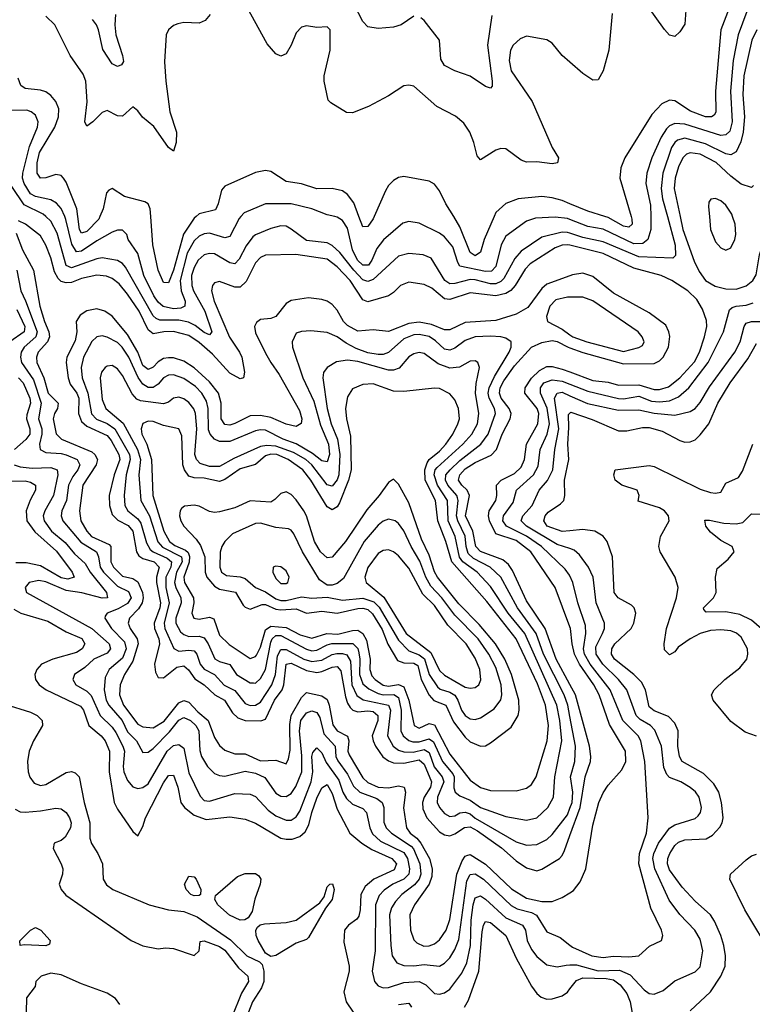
# Model space of a CAD drawing. Header units: inches. Extents: x 884549 to 1028252, y 526810 to 653624.
# Tile 545 of 656: x 957848 to 960713, y 616921 to 620770. Entities that reach past the tile are written whole.
import ezdxf

# ---------------------------------------------------------------- set-up
doc = ezdxf.new("R2010")
doc.units = ezdxf.units.IN
doc.header["$MEASUREMENT"] = 0
for name, color, linetype in [('A9651', 7, 'Continuous'), ('A9652', 7, 'Continuous'), ('A9661', 7, 'Continuous'), ('A9662', 7, 'Continuous')]:
    doc.layers.add(name, color=color, linetype=linetype)

msp = doc.modelspace()

# ---------------------------------------------------------------- linework, layer by layer
at = {"layer": 'A9651', "color": 5}
for points, elevation in [([(960000, 619887.8), (959990, 619890.2), (959970, 619888.8), (959942.2, 619877.8), (959844.9, 619815.1), (959825, 619795), (959785.9, 619730), (959769.3, 619710.7), (959750, 619698.7), (959710, 619690.4), (959610, 619702.4), (959530, 619676.5), (959510, 619677.9), (959459.7, 619719.7), (959430, 619734.7), (959370, 619744.2), (959337.2, 619730), (959310, 619702.8), (959290.2, 619690), (959210, 619667.1), (959190, 619674.3), (959140.6, 619750), (959090, 619803.3), (959050, 619833.5), (958928.7, 619851.3), (958810, 619849), (958790, 619840.6), (958770, 619819.5), (958733.7, 619746.3), (958710, 619724.3), (958690, 619723.8), (958630, 619746.6), (958610, 619741.2), (958601.6, 619730), (958598.6, 619710), (958609.1, 619670), (958668.7, 619528.7), (958708.2, 619470), (958716.5, 619450), (958727.7, 619392.3), (958723.1, 619370), (958710, 619365.7), (958670, 619388), (958602.1, 619462.1), (958550, 619508.2), (958510, 619535.2), (958450, 619551.1), (958412.4, 619550), (958370, 619542.1), (958350, 619557.7), (958314.9, 619630), (958270, 619696.3), (958236.5, 619736.5), (958210, 619758), (958187.6, 619767.6), (958150, 619771.2), (958090, 619757.8), (958050, 619742.7), (958030, 619740.8), (958010, 619746.6), (957998, 619758), (957984.1, 619784.1), (957970, 619838.7), (957950, 619888.8), (957930, 619924.8), (957870.8, 619970), (957843, 619983)], 2280), ([(960000, 619934.6), (959990, 619937.9), (959970, 619938.8), (959890, 619919.6), (959810, 619864.4), (959784.3, 619835.7), (959742.2, 619757.8), (959730, 619746.1), (959710, 619737.5), (959690, 619737.5), (959630, 619753.4), (959610, 619754.3), (959550, 619738.1), (959530, 619737.7), (959510.5, 619750.5), (959457.9, 619837.9), (959426.6, 619850), (959370, 619855.8), (959330, 619845.2), (959230, 619754.7), (959210, 619745.7), (959190, 619752.9), (959154.8, 619790), (959099.9, 619859.9), (959070, 619887.3), (959050, 619897), (958970, 619906), (958910, 619951.1), (958890, 619962), (958870, 619964.5), (958830, 619953.8), (958770.7, 619929.3), (958759.4, 619920.6), (958733.8, 619886.2), (958706.4, 619833.6), (958690, 619815.7), (958670, 619819.7), (958610, 619854.7), (958590, 619856.2), (958570, 619850.8), (958546, 619830), (958530, 619801.4), (958520.6, 619770), (958521.4, 619730), (958527.6, 619710), (958572.3, 619630), (958598.9, 619550), (958590, 619537.3), (958570, 619547), (958534.8, 619574.8), (958507.7, 619587.7), (958470, 619594.7), (958395.7, 619595.7), (958381.7, 619601.7), (958370, 619612.5), (958262.1, 619802.2), (958250, 619816.6), (958230, 619827.9), (958170, 619838.4), (958150, 619835.2), (958050, 619799.8), (958030, 619809), (957994.6, 619934.6), (957970, 619982.7), (957950.9, 620000)], 2260), ([(958713.2, 620000), (958707, 619993), (958670, 619922.4), (958650, 619917.3), (958590, 619934.9), (958570, 619932.7), (958550, 619922.9), (958530, 619905.7), (958503.1, 619856.9), (958475.9, 619750), (958479.1, 619710), (958495.3, 619670), (958494.3, 619650), (958477.9, 619642.1), (958450, 619639.8), (958408.8, 619648.8), (958390, 619665.7), (958373.2, 619690), (958334.2, 619770), (958310, 619856.2), (958272.8, 619910), (958266.5, 619930), (958250, 619946.5), (958230, 619947.4), (958210, 619939.3), (958150, 619905.7), (958090, 619864.8), (958070, 619862.4), (958051.7, 619891.7), (958028.9, 619988.9), (958024, 620000)], 2240), ([(958161.5, 620000), (958157.2, 619990), (958110, 619942.2), (958090, 619935.7), (958082.2, 619950), (958075.2, 620000)], 2220), ([(958537.6, 620000), (958530, 619993.2), (958488.2, 619931.8), (958450, 619790.5), (958430, 619741.2), (958410, 619742.6), (958389.9, 619790), (958369.3, 619890), (958360.6, 620000)], 2220), ([(960000, 619988.2), (959990, 619992.1), (959942.8, 619997.2), (959865.9, 619994.1), (959830, 619982.5), (959750, 619924.1), (959730.7, 619889.3), (959710, 619805.2), (959693.3, 619786.7), (959670, 619785), (959570, 619806.8), (959561.1, 619821.1), (959541.8, 619881.8), (959510, 619920.5), (959490, 619934.7), (959410, 619973.8), (959370, 619981), (959346.3, 619973.7), (959271, 619909), (959244.5, 619875.5), (959225.7, 619830), (959212.2, 619810), (959190.4, 619809.6), (959169.3, 619830), (959149.2, 619870), (959130, 619955), (959110, 619984.6), (959090, 619998), (959081.1, 620000)], 2240), ([(959234.1, 620000), (959230, 619990.6), (959210, 619960.7), (959190, 619960.4), (959175, 620000)], 2220), ([(959703.2, 620000), (959665.1, 619910), (959650, 619860.8), (959630, 619847.1), (959610, 619859.9), (959570, 619959.9), (959545.5, 620000)], 2220), ([(957834.8, 619934.8), (957859.4, 619870), (957902.3, 619790), (957926.7, 619650), (957944.6, 619590), (957962.2, 619550), (957964.6, 619530), (957956.5, 619510), (957919.9, 619470), (957913.8, 619450), (957915.1, 619430), (957942.1, 619370), (957958.9, 619310), (957998.1, 619270), (957996.1, 619250), (957983.7, 619230), (957979.2, 619210), (957991.1, 619151.1), (958011.3, 619130), (958130, 619079.8), (958141.9, 619070), (958151.8, 619050), (958147.6, 619030), (958095.3, 618950), (958081.3, 618850), (958087.2, 618810), (958110.1, 618770), (958129.1, 618750), (958198.6, 618718.6), (958204.5, 618710), (958205, 618650), (958214.9, 618630), (958250, 618594.8), (958290, 618584.9), (958310, 618572), (958327.8, 618530), (958331, 618510), (958326.6, 618490), (958313.1, 618466.9), (958277.6, 618430), (958272.6, 618410), (958280.2, 618390), (958307.3, 618350), (958311.5, 618330), (958290, 618262.7), (958258.1, 618210), (958241.6, 618170), (958238.1, 618130), (958254.1, 618090), (958310, 618015.7), (958330, 618005.1), (958370, 618000.9), (958412.7, 618027.3), (958470, 618098.8), (958490, 618108.5), (958510, 618101.7), (958544.6, 618064.6), (958585.8, 618030), (958610, 617963.6), (958630, 617933), (958650, 617914.1), (958690, 617900.2), (958730, 617900.4), (958790, 617872.6), (958850, 617874.6), (958890, 617860.2), (958899.3, 617880.7), (958906.2, 617913.8), (958905.1, 618014.9), (958909.7, 618050), (958950, 618120.3), (958970, 618139.6), (959030, 618126.4), (959050, 618112.8), (959058.6, 618090), (959073.1, 618013.1), (959089.4, 617989.4), (959129.5, 617969.5), (959135.8, 617950), (959131.9, 617910), (959136.1, 617896.1), (959190, 617805.4), (959210, 617787.9), (959250, 617769.8), (959290, 617766.8), (959330, 617774.8), (959352.4, 617770), (959356.7, 617750), (959348.9, 617688.9), (959361.5, 617610), (959375.5, 617590), (959400.8, 617570), (959417, 617550), (959450.5, 617490), (959461.8, 617450), (959460, 617420), (959449.5, 617390.5), (959392.7, 617310), (959374.1, 617270), (959375.9, 617210), (959390, 617172.6), (959401.1, 617161.1), (959428.5, 617148.5), (959450, 617148.8), (959470, 617156.4), (959490, 617173), (959515.7, 617210), (959530, 617251.6), (959557.3, 617430), (959578.8, 617481.2), (959590, 617499.5), (959597.5, 617502.5), (959610, 617506.8), (959670, 617468.3), (959771.6, 617371.6), (959830, 617336.1), (959890, 617322.8), (959930, 617322.5), (959970, 617337.7), (960000, 617356.8)], 2280), ([(957836.6, 619790), (957852.1, 619710), (957871.3, 619671.3), (957915.9, 619550), (957910.5, 619529.5), (957865, 619490), (957853.6, 619470), (957850.7, 619450), (957855.2, 619430), (957902, 619362), (957932.2, 619270), (957921.3, 619210), (957934, 619170), (957934.6, 619150), (957925.2, 619110), (957927.9, 619090), (957950, 619077.3), (958010, 619074.3), (958030, 619069.2), (958073, 619050), (958082.9, 619030), (958075.7, 619010), (958055.7, 618984.3), (958039.5, 618950), (958030.6, 618890), (958013.2, 618850), (958010.4, 618830), (958017.1, 618810), (958087.2, 618727.2), (958148, 618690), (958156.5, 618670), (958163.3, 618630), (958175.4, 618610), (958230, 618554.9), (958273.9, 618533.9), (958284.1, 618510), (958270, 618487.9), (958233.4, 618466.6), (958190.1, 618450), (958182.3, 618437.7), (958180.7, 618430), (958206.9, 618390), (958257.7, 618337.7), (958264, 618310), (958250, 618274.4), (958198, 618230), (958182.3, 618197.7), (958178.5, 618150), (958186.8, 618110), (958196.1, 618090), (958249.2, 618030), (958270, 617985.5), (958304.8, 617950), (958330, 617905.4), (958350, 617906.1), (958370, 617921), (958434.4, 617985.6), (958470, 618031.7), (958490, 618042), (958516.3, 618030), (958536.9, 618010), (958548.5, 617990), (958552.3, 617912.3), (958558.9, 617890), (958582.9, 617850), (958610, 617823.3), (958630, 617814.6), (958650, 617812.8), (958730, 617831.9), (958770, 617823.7), (958806.8, 617806.8), (958850, 617746.1), (958870, 617733.9), (958890, 617732.5), (958910, 617744.7), (958928.3, 617771.7), (958950.9, 617829.1), (958951.9, 617891.9), (958943, 617990), (958947.6, 618030), (958970, 618060.3), (958990, 618068), (959010, 618062), (959021.6, 618041.6), (959038, 617978), (959082.3, 617930), (959084.9, 617890), (959092.4, 617872.4), (959130, 617819.7), (959153.7, 617773.7), (959178.8, 617750), (959244.9, 617724.9), (959265.7, 617710), (959271.7, 617690), (959272.4, 617632.4), (959281.6, 617610), (959301.9, 617590), (959379.3, 617539.3), (959388.7, 617528.7), (959413.3, 617470), (959417.6, 617430), (959410.2, 617409.8), (959392.3, 617387.7), (959343, 617350), (959317.4, 617322.6), (959302, 617298), (959294.9, 617270), (959299, 617150), (959304.9, 617110), (959323.2, 617083.2), (959350, 617072.2), (959390, 617071.4), (959430, 617076.8), (959490, 617069.6), (959510, 617081.2), (959530, 617102.4), (959550, 617135.1), (959565.5, 617174.5), (959596.3, 617403.7), (959610, 617427.8), (959629.9, 617430.1), (959662.4, 617410), (959770, 617307.2), (959794, 617294), (959850, 617278.9), (959869.4, 617269.4), (959910, 617204), (959961.8, 617181.8), (960000, 617151.5)], 2260), ([(960000, 619768.8), (959910, 619735.6), (959890, 619719.1), (959835.4, 619644.6), (959790, 619619), (959710, 619593.7), (959590, 619585.6), (959530, 619557.6), (959510, 619557.9), (959458.5, 619578.5), (959410, 619586.7), (959370, 619581.5), (959290, 619551.1), (959230, 619557), (959170, 619552.1), (959130, 619574.1), (959114.8, 619590), (959090, 619634.7), (959070, 619656.2), (959050, 619669.3), (959030, 619676.1), (958977.9, 619682.1), (958910, 619672.2), (958890, 619660.3), (958850, 619609.8), (958830, 619601.6), (958790, 619597.9), (958773.6, 619586.4), (958766.4, 619570), (958770, 619546), (958810, 619466.3), (958829.7, 619430), (958863.3, 619383.3), (958942.4, 619242.4), (958951.3, 619210), (958948.6, 619191.4), (958930, 619179.6), (958890, 619188.7), (958830, 619215), (958790, 619222.7), (958750, 619220.8), (958690, 619190.7), (958670, 619185.2), (958650, 619187.8), (958636.6, 619210), (958636.4, 619270), (958625.5, 619310), (958590, 619354.1), (958530, 619408.9), (958490, 619434.6), (958450, 619447.2), (958430, 619448.4), (958410, 619444.7), (958390, 619432.7), (958370, 619411.4), (958350, 619402.7), (958330, 619417.3), (958309.5, 619470), (958270, 619538.8), (958210, 619610.3), (958181, 619630), (958150, 619639.5), (958110, 619632), (958084.8, 619615.2), (958069.1, 619590), (958071.5, 619550), (958065.2, 619514.8), (958032.4, 619450), (958029.2, 619430), (958038, 619370), (958045.4, 619345.4), (958071.1, 619310), (958078.7, 619290), (958078.5, 619230), (958090, 619198.5), (958110, 619180.2), (958190, 619143.9), (958205.2, 619125.2), (958235.6, 619070), (958239.6, 619050), (958218, 618990), (958197.4, 618910), (958198.9, 618870), (958210, 618835.1), (958232.5, 618812.6), (958272, 618792), (958290, 618770.1), (958305.1, 618690), (958314.3, 618674.3), (958330, 618663.8), (958374.3, 618650), (958393.6, 618630), (958383.4, 618590), (958383.5, 618570), (958398.2, 618490), (958395.8, 618470), (958374.5, 618410), (958374.8, 618390), (958392, 618350), (958395, 618330), (958374.7, 618250), (958379.5, 618219.5), (958390, 618197.7), (958410, 618197.5), (958462, 618238), (958490, 618244.2), (958508.7, 618228.7), (958533, 618193), (958570, 618169.1), (958610.8, 618130.8), (958649.4, 618109.4), (958680.7, 618060.7), (958700.9, 618040.9), (958730, 618030.4), (958791.6, 618028.4), (958810, 618034.7), (958844.2, 618110), (958874.2, 618150), (958881.1, 618170), (958890, 618250.1), (958910, 618254.4), (958970, 618225.7), (959010, 618217.8), (959030, 618221.2), (959070, 618239), (959090, 618241.2), (959103.8, 618223.8), (959122.4, 618122.4), (959130, 618097.9), (959140.9, 618080.9), (959150.9, 618070.9), (959170, 618064.6), (959210, 618068.2), (959230, 618065.5), (959249, 618050), (959248.3, 618030), (959226.7, 617970), (959230.1, 617950), (959239.9, 617930), (959268.4, 617888.4), (959290, 617871.8), (959310, 617864.9), (959350, 617863.4), (959410, 617875.8), (959430, 617859.5), (959458.8, 617790), (959454.8, 617770), (959429.4, 617730), (959424.1, 617710), (959424.4, 617684.4), (959440.1, 617650), (959490, 617594.9), (959510, 617582.5), (959530, 617579.4), (959550, 617587.2), (959587.6, 617612.4), (959610, 617614.1), (959638.7, 617598.7), (959732.5, 617532.5), (959790, 617481.3), (959830, 617453.5), (959870, 617442.6), (959890, 617449.2), (959958.9, 617490), (959970, 617501.9), (959978.5, 617521.5), (960000, 617580.2)], 2320), ([(960000, 619685), (959990, 619685), (959945.5, 619674.5), (959921.8, 619650), (959908.8, 619610), (959912.6, 619590), (959970, 619560.5), (960000, 619538.3)], 2340), ([(957837.2, 619637.2), (957867.9, 619570), (957865.6, 619550), (957809.7, 619510)], 2240), ([(960000, 618045.8), (959991.7, 618090), (959977.4, 618130), (959897, 618290), (959868.4, 618370), (959794.5, 618470), (959730.3, 618590), (959687.8, 618630), (959623, 618663), (959602.5, 618682.5), (959594.4, 618710), (959590.5, 618750.5), (959561.4, 618810), (959556.2, 618830), (959563.3, 618890), (959560.5, 618900.5), (959557.5, 618910), (959522, 618950), (959512.9, 618970), (959514.9, 618990), (959531.8, 619010), (959570, 619046.8), (959651.9, 619110), (959679.7, 619150), (959709.6, 619230), (959704.9, 619250), (959683.9, 619290), (959680.9, 619310), (959684.2, 619330), (959704.5, 619375.5), (959762.1, 619470), (959769.9, 619490), (959770.4, 619510.4), (959750, 619524.3), (959729.5, 619529.5), (959690, 619532.6), (959630, 619529.6), (959590, 619516.1), (959550, 619486), (959530, 619477.4), (959510, 619481.9), (959474.6, 619514.6), (959450, 619530.7), (959410, 619539.7), (959390, 619538), (959350, 619522.5), (959290, 619469.1), (959270, 619460.9), (959250, 619461), (959210, 619467.6), (959164, 619484), (959124.7, 619504.7), (959089.9, 619530), (959050, 619546.6), (958987.2, 619552.8), (958950, 619550.5), (958930, 619544.5), (958914, 619510), (958914.4, 619490), (958955.4, 619370), (958998.8, 619278.8), (959024.4, 619184.4), (959055.6, 619110), (959059.9, 619070), (959050, 619041.9), (959030, 619045.4), (958993.8, 619073.8), (958930, 619111.4), (958879.1, 619130), (958810, 619164.5), (958790, 619166.7), (958770, 619163), (958670, 619121.3), (958630, 619121.1), (958610, 619129.9), (958592.9, 619150), (958586.9, 619166.9), (958584.7, 619250), (958578.9, 619278.9), (958560.3, 619310), (958535.4, 619335.4), (958490, 619367.4), (958450, 619381.4), (958430, 619380.1), (958410.2, 619370), (958390, 619344.4), (958370, 619331.4), (958350, 619332.3), (958330, 619344.7), (958310.9, 619370.9), (958275.5, 619450), (958248.3, 619490), (958230, 619507.6), (958190, 619528.5), (958170, 619533.8), (958149.7, 619530.3), (958130, 619511.4), (958097.2, 619450), (958089.1, 619410), (958092.4, 619370), (958114.1, 619310), (958129.5, 619229.5), (958148.7, 619208.7), (958190.6, 619190.6), (958220.2, 619170), (958277.1, 619070), (958279.7, 619050), (958263.9, 618990), (958256.5, 618910), (958259.6, 618870), (958270.9, 618850), (958310, 618817.9), (958321.8, 618801.8), (958344.5, 618724.5), (958358.9, 618698.9), (958369.5, 618689.5), (958424.6, 618664.6), (958441.7, 618650), (958439.7, 618630), (958419.3, 618590), (958420, 618550), (958432.9, 618490), (958413, 618410), (958415.6, 618390), (958451, 618311), (958470, 618301.6), (958510, 618304.8), (958530, 618301.9), (958541.5, 618290), (958554.3, 618250), (958570, 618231.3), (958610, 618209.3), (958648.2, 618168.2), (958690, 618147.9), (958730, 618096.8), (958750, 618089.1), (958770, 618090.4), (958790, 618102), (958834, 618170), (958848.1, 618210), (958856.9, 618283.1), (958870, 618307.3), (958890, 618307.7), (958959.6, 618270), (958990, 618260.2), (959030, 618266.2), (959070, 618288.2), (959087.9, 618292.1), (959110, 618292.6), (959127.5, 618287.4), (959141.7, 618261.6), (959147.5, 618170), (959167.2, 618127.2), (959191.5, 618111.5), (959291, 618090), (959297.9, 618070), (959287, 617970), (959308.6, 617930), (959330, 617913.5), (959350, 617907.3), (959386.8, 617906.8), (959430, 617916.4), (959450, 617904.9), (959469.3, 617849.3), (959500.5, 617810), (959506.5, 617790), (959481.7, 617730), (959481.1, 617710), (959490.1, 617690), (959510, 617667.1), (959530, 617655.1), (959550, 617657.4), (959570, 617669.7), (959590, 617672.3), (959610, 617664.9), (959630, 617648.9), (959790, 617555.3), (959830, 617542.8), (959870, 617545.4), (959910, 617565.4), (959930, 617584.5), (959990, 617661.9), (960000, 617687)], 2340), ([(960000, 618171.1), (959946.5, 618270), (959903.1, 618390), (959830, 618498), (959776, 618616), (959759.5, 618639.5), (959737.9, 618657.9), (959650.3, 618690.3), (959632.7, 618710), (959620.8, 618770), (959591.5, 618830), (959607.8, 618910), (959598.2, 618930), (959577.2, 618950), (959564.4, 618970), (959569.1, 618990), (959590, 619014.2), (959630, 619039.1), (959692.2, 619067.8), (959712.9, 619090), (959734.9, 619150), (959766.8, 619210), (959770.8, 619230), (959762.9, 619250), (959731.1, 619290), (959724.6, 619310), (959727.2, 619330), (959741.7, 619358.3), (959782.9, 619417.1), (959850, 619489.5), (959890, 619507.3), (959930, 619515.7), (959950, 619512.3), (959992.7, 619490), (960000, 619487.2)], 2320), ([(960000, 618396.7), (959942.7, 618550), (959847.1, 618690), (959790, 618734.4), (959710, 618759.8), (959685.7, 618810), (959681, 618830), (959683.9, 618850), (959709.9, 618890), (959714.1, 618910), (959713, 618950), (959731, 618969), (959783.9, 618996.1), (959810, 619020.3), (959822.5, 619050), (959830.2, 619110), (959874.7, 619190), (959878.4, 619230), (959872.1, 619250), (959823.8, 619310), (959824.4, 619330), (959850, 619368.3), (959881.3, 619398.7), (959910, 619413.6), (959930, 619414.1), (959970, 619403.7), (960000, 619392.5)], 2280), ([(957843.6, 619370), (957861.3, 619350), (957887.3, 619290), (957890, 619270), (957875.4, 619224.6), (957875.2, 619210), (957887.4, 619170), (957887.5, 619150), (957871.8, 619128.2), (957827.5, 619090)], 2240), ([(960000, 618595.9), (959998.7, 618598.7), (959981.1, 618621.1), (959888.3, 618710), (959830.7, 618750.7), (959752, 618790), (959737.5, 618810), (959740.4, 618830), (959777.5, 618882.5), (959791.7, 618930), (959857.1, 618990), (959876.1, 619023.9), (959884, 619090), (959911.2, 619150), (959920.1, 619190), (959911.6, 619251.6), (959884.5, 619310), (959884.4, 619330), (959898, 619350), (959930, 619361.8), (959970, 619356.2), (960000, 619344.5)], 2260), ([(960000, 618702), (959950, 618718.6), (959829.9, 618790), (959809.9, 618810), (959815.6, 618830), (959851.8, 618870), (959879.7, 618930), (959912.3, 618967.7), (959932.9, 619010), (959941.1, 619090), (959956.4, 619170), (959940.4, 619290), (959949.9, 619310), (959970, 619313), (960000, 619299.6)], 2240), ([(960000, 618771.7), (959970, 618768.6), (959911, 618790), (959897.7, 618810), (959902.8, 618830), (959915.1, 618844.9), (959963.4, 618876.6), (959975.8, 618890), (959980.1, 618910), (959979.4, 618970), (959996.3, 619050), (959991.5, 619110), (959996.1, 619176.1), (959994.2, 619225.8), (960000, 619231.9)], 2220), ([(957826.1, 619030), (957850, 619021.2), (957896.8, 619016.8), (957970, 619019.5), (957994.9, 619010), (957997.2, 618990), (957980.1, 618910), (957945.8, 618850), (957940.1, 618830), (957943.7, 618810), (957972.2, 618770), (958025.3, 618725.3), (958061.8, 618681.8), (958103.5, 618643.5), (958123.7, 618610), (958186.9, 618530), (958191.4, 618510), (958170, 618507.9), (958090.6, 618529.3), (958030, 618538.6), (957950, 618571.8), (957922.7, 618577.3), (957884.6, 618570), (957869.6, 618550.4), (957874.2, 618530), (958130, 618389.8), (958197.5, 618330), (958203.8, 618310), (958190, 618293.8), (958138.1, 618270), (958103.2, 618236.8), (958062.8, 618210), (958056.3, 618190), (958067.3, 618170), (958110, 618144.5), (958127.9, 618127.9), (958162.8, 618050), (958210, 618004.3), (958223.7, 617983.7), (958251.9, 617930), (958257.4, 617910), (958252.3, 617850), (958255.9, 617830), (958270, 617795.4), (958290, 617770.8), (958310, 617764.4), (958330, 617767.8), (958350, 617782.7), (958424.7, 617910), (958450, 617932), (958470, 617936.7), (958490, 617921.4), (958510, 617825.4), (958554, 617734), (958570, 617717.3), (958590, 617714.4), (958690, 617744.6), (958750, 617742), (958770, 617733.3), (958820.1, 617680.1), (958850, 617657.2), (958890, 617640.3), (958910, 617640.4), (958930, 617653.2), (958943.7, 617676.3), (958988.5, 617790), (958994.1, 617830), (958990, 617890), (958994.5, 617905.5), (959010, 617923.7), (959030, 617904.1), (959046.5, 617866.5), (959096.4, 617796.4), (959111.9, 617750), (959125.7, 617725.7), (959150, 617702.9), (959190, 617685.9), (959204.4, 617670), (959217.3, 617610), (959227.4, 617587.4), (959258.8, 617558.8), (959350, 617514), (959365.4, 617490), (959372.6, 617450), (959369.8, 617430), (959349.9, 617410.1), (959307.4, 617390), (959273.6, 617366.4), (959254, 617346.1), (959239.6, 617310), (959238.8, 617130), (959226.5, 617050), (959235.3, 617010), (959250, 616992.5), (959270, 616985.5), (959290, 616986.6), (959350, 617005.8), (959410, 617010.4), (959436.5, 616996.5), (959470, 616963.2), (959490, 616960.1), (959510, 616965.7), (959530, 616979.8), (959577.4, 617042.6), (959596.9, 617083.1), (959611.1, 617150), (959614.3, 617250), (959621.6, 617310), (959630, 617337.5), (959650, 617344.4), (959670, 617331.8), (959750, 617259.2), (959814.2, 617230), (959826.5, 617210), (959833.1, 617170), (959850, 617135.1), (959870, 617107.6), (959910, 617075.5), (959950, 617066.7), (959985.8, 617074.2), (960000, 617074.3)], 2240), ([(957810, 618965.3), (957870, 618966.9), (957890, 618962), (957909.4, 618950), (957909.6, 618930), (957888.5, 618891.5), (957873.3, 618850), (957876.1, 618810), (957907.3, 618767.3), (957991.8, 618691.8), (958052.8, 618610), (958061.5, 618590), (958036.9, 618583.1), (958010, 618587.5), (957930, 618635.1), (957872.9, 618647.1), (957832.9, 618647.1)], 2220), ([(957825, 618465), (957852.9, 618450), (957957.8, 618417.8), (958030, 618377.3), (958090.6, 618350.6), (958103, 618330), (958092.4, 618310), (958070, 618296.1), (957977.8, 618270), (957933.7, 618250), (957915.3, 618230), (957906.6, 618210), (957909.5, 618190), (957924.7, 618170), (957952.1, 618150), (958086.3, 618086.3), (958097.8, 618070), (958118.6, 618010), (958166.2, 617970), (958182.9, 617950), (958199.6, 617910), (958198.6, 617830), (958217.8, 617710), (958230, 617683.2), (958290, 617596.2), (958310, 617579.6), (958330, 617616), (958340.1, 617650), (958410, 617786.5), (958430, 617815.1), (958450, 617816.9), (958466.3, 617770), (958478.2, 617710), (958492.8, 617690), (958530, 617659.9), (958577.5, 617642.5), (958670, 617653.8), (958730, 617643.8), (958770, 617628.7), (958870, 617570.4), (958890, 617565.8), (958913.5, 617566.5), (958943.7, 617576.3), (958965, 617595), (958978.4, 617621.6), (958990, 617670.9), (959010, 617726.6), (959030, 617767.5), (959050, 617780.1), (959070, 617745.2), (959090, 617683), (959139.2, 617590), (959185.6, 617550), (959225.7, 617525.7), (959304, 617490), (959322.1, 617470), (959313.3, 617446.7), (959232.8, 617410), (959199.2, 617380.8), (959182.1, 617350), (959179.7, 617290), (959174.4, 617265.6), (959166.8, 617253.2), (959134, 617230), (959118.5, 617210), (959116, 617164), (959137.3, 617070), (959136.6, 617050), (959116.2, 616970), (959125.5, 616930), (959152.1, 616890)], 2220), ([(957790, 618093.6), (957890, 618062.3), (957916.4, 618050), (957935.9, 618030), (957937.5, 618010), (957902.3, 617950), (957885.5, 617910), (957878.6, 617870), (957881.5, 617830), (957888, 617808), (957904.5, 617784.5), (957930, 617775.9), (957950, 617780.4), (958030, 617827.3), (958050, 617830.1), (958065.2, 617825.2), (958080.7, 617810), (958099.6, 617710), (958122.9, 617630), (958122.5, 617570), (958129.1, 617549.1), (958153.7, 617510), (958171.6, 617470), (958174, 617410), (958187.5, 617387.5), (958212.7, 617370), (958354, 617310), (958429.6, 617289.6), (958490, 617283.7), (958542.5, 617262.5), (958672.1, 617172.1), (958736.4, 617110), (958786.5, 617086.5), (958796.4, 617076.4), (958802.9, 617050), (958803.2, 617010), (958794.4, 616985.6), (958758.8, 616930), (958742.7, 616890)], 2180), ([(957830, 617683.5), (957850, 617673.4), (957870, 617671.6), (957930, 617676.5), (957990, 617688), (958010, 617685.2), (958030.1, 617670), (958043.2, 617650), (958049.5, 617630), (958046.8, 617610), (958026.2, 617573.8), (958010, 617560.8), (957983.1, 617550), (957978.8, 617530), (958010.1, 617470.1), (958016.1, 617450), (958015.8, 617430), (958002.8, 617390), (958010.5, 617370), (958027.9, 617347.9), (958283.5, 617170), (958330, 617149.5), (958390, 617137.1), (958418.9, 617141.1), (958450, 617138.9), (958530, 617111.6), (958549.7, 617130), (958553.4, 617166.6), (958570, 617169.1), (958630, 617146.1), (958650, 617132.7), (958703.3, 617063.3), (958740.9, 617030), (958742.7, 617010), (958715.9, 616964.1), (958677.1, 616870)], 2160), ([(959587.1, 616910), (959603.7, 616936.3), (959644.2, 617050), (959656.5, 617203.5), (959662.1, 617230), (959670, 617244.4), (959690, 617240.5), (959749.8, 617189.8), (959790, 617101.2), (959850, 616991.9), (959870, 616962.7), (959887.9, 616947.9), (959910, 616941.2), (959930, 616942.1), (959970, 616954.4), (959990, 616968.1), (960000, 616980.7)], 2220), ([(958239.4, 616919.4), (958222.8, 616942.8), (958190, 616964.4), (958090, 617000.2), (958010, 617036.1), (957970, 617042.8), (957932.2, 617030), (957911.5, 617010), (957908.2, 616990), (957874.4, 616945.6), (957873.9, 616890)], 2160), ([(959330, 616919.6), (959370, 616925.7), (959380.1, 616910)], 2220)]:
    msp.add_lwpolyline(points, dxfattribs=dict(at, elevation=elevation))
for points, elevation in [([(959410, 619469.2), (959390, 619464.1), (959370, 619451.6), (959332, 619408), (959310, 619399.6), (959290, 619400.1), (959170, 619433), (959130, 619438.4), (959087.5, 619432.5), (959050.2, 619410), (959036.6, 619390), (959033.4, 619370), (959050.1, 619250), (959065.9, 619190), (959090.6, 619130), (959100.4, 619070), (959095.9, 618990), (959089.6, 618970.4), (959070, 618946.5), (959050, 618950.8), (958990.2, 619030), (958967.7, 619050), (958918.4, 619078.4), (958850, 619101.9), (958814.3, 619105.7), (958790, 619101.4), (958685.8, 619054.2), (958630, 619023.4), (958590, 619023.6), (958554.3, 619034.3), (958539.4, 619050), (958533.6, 619070), (958540.3, 619170), (958535.9, 619230), (958528.8, 619248.8), (958510, 619272.9), (958490, 619287.8), (958470, 619294), (958450, 619289.9), (958430, 619274.9), (958410, 619267.8), (958319.9, 619279.9), (958306.7, 619286.7), (958287.6, 619307.6), (958250, 619378.5), (958230, 619405.4), (958210, 619417.8), (958190, 619415.7), (958182.4, 619410), (958168, 619392), (958162.8, 619370), (958170, 619284.4), (958184.4, 619250), (958252.5, 619192.5), (958309, 619090), (958320.5, 619050), (958314, 618990), (958321.3, 618890), (958355.7, 618830), (958388.2, 618728.2), (958407.2, 618707.2), (958481.2, 618670), (958482.9, 618650), (958461.6, 618610), (958454, 618570), (958458.3, 618550), (958478.9, 618510), (958479.6, 618490), (958458.1, 618430), (958458.5, 618410), (958477.2, 618377.2), (958490, 618366.2), (958510, 618358.3), (958550, 618360.1), (958570, 618352.8), (958585.6, 618330), (958611.1, 618271.1), (958630, 618260.7), (958669.5, 618249.5), (958696.2, 618210), (958750, 618177.9), (958763, 618177), (958770, 618176.6), (958790, 618194.4), (958809.3, 618230), (958830, 618335.7), (958835.9, 618350), (958850, 618362.6), (958870, 618362.2), (958970, 618308.9), (958990, 618302.9), (959010, 618304.7), (959050, 618326), (959069.4, 618330.6), (959151.5, 618331.5), (959170, 618311.6), (959174.6, 618294.6), (959178.8, 618270), (959177.3, 618210), (959190, 618173.8), (959213.5, 618153.5), (959250, 618135.6), (959270, 618130), (959311.4, 618131.4), (959330, 618119.7), (959340.4, 618070), (959339.1, 617990), (959348.2, 617970), (959370, 617951.3), (959386.1, 617946.1), (959410, 617947), (959450, 617957.8), (959466.7, 617946.7), (959501.2, 617870), (959542.2, 617822.2), (959547.2, 617810), (959546.6, 617766.6), (959550.7, 617750), (959570, 617736), (959610, 617719.3), (959650, 617690.1), (959750, 617654.4), (959830, 617640.1), (959870, 617649), (959914.1, 617690), (959935.9, 617730), (959940.9, 617810), (959968, 617950), (959960.3, 618030), (959948.5, 618090), (959823.4, 618370), (959758.4, 618450), (959690, 618553.9), (959637.1, 618610), (959581.3, 618650), (959568.5, 618668.4), (959551, 618750), (959523.7, 618810), (959520.9, 618890), (959482, 618950), (959468.7, 618990), (959473.6, 619010), (959480.9, 619019.1), (959580.8, 619110), (959615.9, 619150), (959638.2, 619190), (959643.9, 619230), (959630.8, 619310), (959633, 619347), (959647, 619410), (959640.5, 619430), (959630, 619436.2), (959610, 619435.4), (959568.2, 619411.8), (959530, 619407.3), (959484.6, 619424.6), (959430, 619465)], 2360), ([(959230, 619346.6), (959190, 619343.2), (959150, 619326.3), (959130, 619295.8), (959122.6, 619250), (959126.5, 619210), (959142.2, 619142.2), (959145, 619010), (959134.5, 618970), (959098.6, 618881.4), (959090, 618865.7), (959070, 618854.2), (959050, 618864.9), (958987.3, 618970), (958955.3, 619010), (958898.4, 619050), (958853.3, 619070), (958830, 619071.4), (958810, 619065.2), (958770, 619030.3), (958710, 619014.1), (958650, 618972.4), (958630, 618964.4), (958570, 618977.1), (958530, 618979), (958510, 618985.9), (958492.1, 619010), (958486.4, 619030), (958482.6, 619142.6), (958470.3, 619170.3), (958410, 619182.8), (958370, 619198.4), (958350, 619199.9), (958329.4, 619190.6), (958323, 619170), (958326.2, 619150), (958345, 619110), (958363.3, 619050), (958368.2, 618910), (958411.9, 618770), (958433.6, 618730), (958454.3, 618714.3), (958496.4, 618696.4), (958506.6, 618686.6), (958511.8, 618671.8), (958510.9, 618649.1), (958490.4, 618590), (958492.9, 618570), (958527.9, 618510), (958529.3, 618490), (958521.3, 618450), (958528.7, 618430), (958550, 618425.6), (958590, 618434.6), (958607.2, 618427.2), (958630, 618364.1), (958666.8, 618326.8), (958750, 618272.2), (958770, 618280.1), (958774, 618286), (958790, 618317), (958810, 618384.1), (958830, 618399), (958890, 618394.1), (958944.8, 618364.8), (958990, 618351.5), (959049.8, 618370.2), (959091.8, 618368.2), (959150, 618382.5), (959170, 618383.2), (959190, 618370.1), (959204.3, 618344.3), (959218.3, 618270), (959218, 618230), (959224.9, 618204.9), (959237.9, 618190), (959270, 618168), (959290, 618163.8), (959330, 618171.3), (959350, 618161.7), (959370.4, 618110), (959390.4, 618010.4), (959410, 617999.5), (959450, 618017.8), (959470, 618012.6), (959530, 617898.1), (959610, 617796.6), (959650, 617768.2), (959690, 617756.1), (959790, 617754.6), (959830, 617765.7), (959850, 617779.8), (959867.5, 617810), (959910.8, 617950), (959916.4, 618010), (959904, 618090), (959872.8, 618172.8), (959789.7, 618350), (959675.6, 618495.6), (959537.8, 618650), (959514.8, 618730), (959483.8, 618810), (959474.5, 618890), (959434.3, 618970), (959432.3, 619010), (959442.2, 619037.8), (959450, 619050.1), (959490, 619082.6), (959514.1, 619110), (959541.9, 619150), (959562.1, 619190), (959567.7, 619210), (959563.8, 619250), (959550, 619283.1), (959530, 619307.2), (959490, 619327.5), (959470, 619329), (959350, 619316), (959310, 619317.8)], 2380), ([(959310, 618973.3), (959290, 618961.1), (959254.3, 618910), (959206.3, 618853.7), (959122.6, 618730), (959070, 618668.4), (959050, 618666.6), (959024.3, 618690), (959001.5, 618730), (958970, 618829.8), (958959.3, 618850), (958930, 618892.4), (958910, 618913.6), (958890, 618923.8), (958870, 618918.1), (958846.5, 618893.5), (958830, 618883.2), (958750, 618888.2), (958690, 618861.7), (958630, 618845.8), (958610, 618843.4), (958590, 618847.5), (958550, 618867.6), (958530, 618872.1), (958492.1, 618867.9), (958481.3, 618858.7), (958475.5, 618850), (958473.3, 618830), (958478.8, 618810), (958490, 618789.7), (958538.8, 618738.8), (958554.7, 618714.7), (958571.5, 618670), (958573.6, 618610), (958579.5, 618590), (958610, 618554.6), (958630, 618544), (958691.5, 618531.5), (958721.6, 618481.6), (958730, 618472.7), (958750, 618465.9), (958796.5, 618483.5), (958810, 618483.3), (958850, 618465.4), (958870, 618462.5), (958930, 618467), (958970.1, 618450.1), (959030, 618457), (959090, 618449.4), (959170, 618467.7), (959190, 618469.7), (959210, 618464.2), (959227.6, 618447.6), (959266.3, 618386.3), (959288.5, 618328.5), (959325.2, 618265.2), (959350, 618255.7), (959390, 618254.5), (959405.2, 618245.2), (959418.6, 618190), (959450, 618129.2), (959468.1, 618108.1), (959514.1, 618090), (959544.6, 618024.6), (959590, 617964.4), (959610, 617946.3), (959650, 617930.1), (959670, 617931.3), (959690, 617942.6), (959770, 618004.1), (959798.2, 618050), (959802.1, 618070), (959799.8, 618110), (959772.2, 618210), (959745.1, 618270), (959708.4, 618330), (959645.7, 618405.7), (959565.9, 618485.9), (959482.2, 618590), (959470.9, 618610.9), (959450, 618676.9), (959419, 618739), (959370, 618881.4), (959330, 618953.7)], 2420), ([(959290, 618816.6), (959270, 618809.9), (959250, 618794.3), (959195.5, 618730), (959114.7, 618585.3), (959090, 618566.2), (959070, 618559.3), (959050, 618559.2), (959020.3, 618580.3), (958954.7, 618690), (958919.6, 618759.6), (958910, 618773.8), (958899, 618779), (958850, 618785.2), (958790, 618802), (958770, 618799.9), (958680, 618760), (958650, 618729.8), (958638, 618710), (958632.2, 618687.8), (958630.6, 618630), (958636.8, 618610), (958656.7, 618596.7), (958710, 618591.9), (958730, 618584.9), (958770.6, 618550.6), (958810, 618532.5), (958850, 618505.6), (958870, 618499.1), (958890, 618499.5), (958950, 618513.8), (958990, 618508.4), (959050, 618511.8), (959110, 618500.4), (959190, 618507.8), (959233.5, 618493.5), (959253.7, 618473.7), (959330, 618343.9), (959370, 618302.1), (959410, 618286.6), (959431.6, 618271.6), (959449.8, 618210), (959482.2, 618162.2), (959492.5, 618152.5), (959530, 618140.7), (959549.3, 618129.3), (959561.7, 618110), (959576.1, 618070), (959590.2, 618050), (959610, 618036.4), (959630, 618034.1), (959650, 618040.1), (959704.2, 618075.8), (959729.5, 618110.5), (959733.3, 618130), (959731.1, 618170), (959710, 618237.4), (959683.1, 618290), (959641.4, 618350), (959550, 618442.1), (959498.7, 618510), (959455.8, 618555.8), (959436.5, 618590), (959413.1, 618653.1), (959378.5, 618710), (959350, 618771.3), (959330, 618800.5), (959317.1, 618810)], 2440), ([(959290, 618696.8), (959270, 618694.6), (959250, 618682.4), (959210, 618627.8), (959198.5, 618590), (959202.9, 618570), (959272.4, 618512.4), (959360.1, 618370), (959456.4, 618296.4), (959490, 618225.7), (959510, 618207.3), (959590, 618160.9), (959610, 618156.4), (959630, 618159), (959643.5, 618170), (959651.2, 618188.8), (959647.8, 618230), (959630, 618273.9), (959594.6, 618330), (959522.6, 618402.6), (959470, 618479.8), (959424.5, 618524.5), (959370, 618625.3), (959330, 618673.2), (959310, 618689.3)], 2460), ([(958850, 618634), (958838.8, 618630), (958838.3, 618610), (958850, 618585.2), (958870, 618565.9), (958890, 618565.4), (958896.4, 618570), (958902.4, 618590), (958890, 618615.1), (958870, 618630.9)], 2460), ([(958710, 617249), (958668.8, 617268.8), (958623.6, 617310), (958611.5, 617330), (958614.3, 617345.7), (958699.5, 617420.5), (958730, 617432.1), (958770, 617432.4), (958783, 617423), (958790.9, 617410), (958788.6, 617390), (958767.7, 617332.3), (958756.8, 617283.2), (958741.6, 617258.4), (958728.9, 617251.1)], 2180), ([(958530, 617344.7), (958517.6, 617350), (958499.6, 617370), (958492.7, 617390), (958510, 617421.6), (958530, 617419.5), (958538.1, 617410), (958555.9, 617370), (958555.2, 617350), (958550, 617346.5)], 2180), ([(958830, 617107.6), (958810, 617120.6), (958781.3, 617170), (958772.6, 617190), (958771.8, 617210), (958777.7, 617222.3), (958788.4, 617231.6), (958804.9, 617235.1), (958890, 617239.9), (958930, 617250.1), (959022.4, 617317.6), (959039.1, 617340.9), (959050, 617379.3), (959060.7, 617390), (959072, 617392), (959078.4, 617370), (959070.1, 617330), (959043.7, 617296.3), (958977.9, 617182.1), (958970, 617173.4), (958930, 617159.2), (958850, 617110.9)], 2180), ([(957950, 617148.7), (957867, 617153), (957849.9, 617149.9), (957848.6, 617168.6), (957890, 617211), (957910, 617220.6), (957930.7, 617210.7), (957967.4, 617170), (957964.7, 617155.3)], 2140)]:
    msp.add_lwpolyline(points, close=True, dxfattribs=dict(at, elevation=elevation))
at = {"layer": 'A9652', "color": 5}
for points, elevation in [([(959390, 620783.5), (959340.4, 620750), (959310, 620740.9), (959250, 620735.6), (959210, 620742), (959190, 620762.7), (959154.8, 620830)], 2160), ([(958593.2, 620790), (958573.1, 620766.9), (958550, 620755.6), (958490, 620758.2), (958466.3, 620753.7), (958450, 620747), (958430.2, 620730), (958421.3, 620710), (958414.8, 620605.2), (958419.6, 620530), (958435.4, 620410), (958460.7, 620330), (958459.4, 620290), (958450, 620256.2), (958430, 620270.7), (958372.7, 620352.7), (958328.7, 620388.7), (958310, 620413.8), (958290, 620429.7), (958250, 620392), (958230, 620393.3), (958190, 620414.8), (958170, 620407.2), (958134, 620370), (958110, 620352.9), (958102.3, 620370), (958111.8, 620448.2), (958106.7, 620530), (958096.3, 620556.3), (958046, 620630), (957984.9, 620750), (957950, 620783.7)], 2180), ([(958222.5, 620790), (958220.1, 620750), (958223.8, 620710), (958250.6, 620630), (958254, 620605.9), (958246.5, 620593.5), (958230, 620586.8), (958210, 620597.3), (958172.6, 620652.6), (958155.9, 620730), (958148.2, 620750), (958132.3, 620770)], 2160), ([(960000, 620603.3), (959969.8, 620630), (959930, 620678), (959910, 620691.1), (959830, 620705.7), (959805, 620695), (959778.4, 620670), (959768.2, 620650), (959762.2, 620610), (959770.6, 620570), (959852.1, 620450), (959931.1, 620270), (959954.8, 620230), (959951.7, 620210), (959930, 620206.8), (959870, 620214.5), (959830, 620212.8), (959810, 620221.1), (959750, 620264.7), (959730, 620266.6), (959710, 620259.6), (959650, 620221.8), (959637, 620237), (959624.3, 620290), (959608.6, 620330), (959584.6, 620364.6), (959552, 620392), (959479, 620430), (959390, 620509.8), (959370, 620514.2), (959350, 620510.9), (959290, 620471.6), (959212.7, 620430), (959150, 620405.1), (959126.8, 620406.8), (959064.9, 620444.9), (959054.8, 620454.8), (959038.9, 620530), (959039.3, 620550), (959062.6, 620650), (959062, 620730), (959050, 620741.4), (959010, 620738.9), (958970, 620746.2), (958950, 620740.4), (958930, 620718), (958910, 620669.5), (958890, 620635.6), (958870, 620627), (958850, 620636.2), (958815.6, 620675.6), (958737.6, 620817.6)], 2180), ([(959694.2, 620785.8), (959678.2, 620670), (959696.6, 620530), (959695.6, 620510), (959690, 620501.6), (959670, 620508.5), (959610, 620548.6), (959550, 620569.7), (959510, 620591.2), (959495.2, 620615.2), (959489.8, 620690), (959430, 620766.6), (959417.2, 620777.2)], 2160), ([(958075.2, 620000), (958071, 620030), (958030, 620134), (958019, 620150), (958010, 620160.2), (957990, 620164.9), (957950, 620151.4), (957930, 620150.4), (957916, 620170), (957916.1, 620210), (957925.1, 620250), (957985.3, 620350), (957999.8, 620390), (958000.6, 620420.6), (957989.9, 620450), (957970, 620473.4), (957950, 620487.3), (957930, 620493.8), (957870, 620500.9), (957853.1, 620513.1), (957841.4, 620541.4)], 2220), ([(958024, 620000), (958010, 620031.5), (957991.9, 620051.9), (957970, 620065.6), (957910, 620078.6), (957890, 620089.3), (957865.1, 620130), (957858.8, 620150), (957860.2, 620170), (957886.6, 620273.4), (957917.8, 620350), (957920.4, 620370), (957910, 620396.5), (957893.5, 620410), (957875.9, 620415.9), (957810, 620414.6)], 2240), ([(959175, 620000), (959154.4, 620054.4), (959130, 620087), (959110, 620100.5), (959070, 620109.9), (959010, 620109), (958950, 620128.1), (958890, 620136.9), (958830, 620175.7), (958810, 620180.2), (958770, 620172.8), (958650, 620119.1), (958636.8, 620103.2), (958624.5, 620050), (958614.2, 620025.9), (958550, 620011.1), (958537.6, 620000)], 2220), ([(959545.5, 620000), (959514.9, 620050), (959490, 620100.4), (959470, 620126.2), (959450, 620139.1), (959350, 620156.5), (959330, 620152.2), (959310, 620140.7), (959290, 620120.9), (959278.7, 620101.3), (959234.1, 620000)], 2220), ([(957950.9, 620000), (957939.9, 620010), (957866.1, 620046.1), (957817.7, 620117.7)], 2260), ([(958360.6, 620000), (958358.2, 620030), (958350, 620049.8), (958338.1, 620058.1), (958257.9, 620077.9), (958210, 620109.6), (958196.5, 620103.5), (958187.5, 620092.5), (958174.3, 620030), (958161.5, 620000)], 2220), ([(959081.1, 620000), (959050, 620006.9), (958990.9, 620030.9), (958910, 620049.5), (958810, 620049.9), (958725.9, 620014.1), (958713.2, 620000)], 2240), ([(960000, 620049.8), (959970, 620062.3), (959930, 620073.8), (959890, 620078.3), (959797.1, 620070), (959749, 620051), (959710, 620016), (959703.2, 620000)], 2220)]:
    msp.add_lwpolyline(points, dxfattribs=dict(at, elevation=elevation))
at = {"layer": 'A9661', "color": 5}
for points, elevation in [([(960316.1, 620000), (960316.8, 619950), (960304.9, 619910), (960284.7, 619895.3), (960250, 619893.2), (960130, 619950.2), (960070, 619961.3), (960000, 619988.2)], 2240), ([(960381.6, 620000), (960411.4, 619888.6), (960412.4, 619847.6), (960402.2, 619837.8), (960270, 619842.8), (960130, 619901.4), (960050, 619918.4), (960000, 619934.6)], 2260), ([(960239.8, 620000), (960242.8, 619990), (960243.7, 619970), (960230, 619958.5), (960210, 619963), (960150, 619995.9), (960136.7, 620000)], 2220), ([(960431.1, 620000), (960441.5, 619950), (960485.8, 619825.8), (960505.3, 619785.3), (960530.5, 619750.5), (960567.8, 619727.8), (960610, 619717.6), (960650, 619716.8), (960690, 619728.9), (960716.1, 619750), (960728.1, 619771.9), (960741.5, 619850), (960761.5, 619910), (960775.3, 620000)], 2280), ([(960545.5, 620000), (960550.1, 619949.9), (960570, 619900.8), (960590, 619877.8), (960610, 619869), (960630, 619878.2), (960645, 619910), (960649.5, 619930), (960646.5, 619970), (960636.3, 620000)], 2320), ([(960000, 619392.5), (960090, 619359), (960150, 619353.1), (960190, 619340.9), (960270, 619342.6), (960330, 619324.2), (960350, 619323.9), (960385.4, 619334.6), (960430, 619369.3), (960487.4, 619432.6), (960506.9, 619470), (960526.7, 619530), (960535.2, 619570), (960533.9, 619593.9), (960518.3, 619638.3), (960496.3, 619676.3), (960461.2, 619710), (960399, 619750), (960357.5, 619770), (960250, 619798.6), (960130, 619856.3), (960000, 619887.8)], 2280), ([(960000, 619487.2), (960050, 619468.2), (960210, 619423.8), (960330, 619425.2), (960350, 619435.5), (960364.8, 619450), (960386.1, 619490), (960390.6, 619530.6), (960387.5, 619550), (960375, 619575), (960310, 619624.3), (960170, 619701.1), (960090, 619765.8), (960050, 619778.2), (960010, 619772.5), (960000, 619768.8)], 2320), ([(960000, 619538.3), (960011.3, 619530), (960065.6, 619510), (960210, 619472.8), (960270, 619487.8), (960283.6, 619496.4), (960289.8, 619510), (960282.7, 619530), (960267.1, 619550), (960090, 619670.4), (960050, 619685), (960000, 619685)], 2340), ([(960000, 619344.5), (960070, 619317.3), (960190, 619289.5), (960210, 619287.7), (960270, 619297.9), (960318.7, 619278.7), (960350, 619275.3), (960390, 619280.3), (960425.2, 619294.8), (960465.4, 619330), (960540.7, 619430), (960601.3, 619550), (960624.2, 619635.8), (960634.9, 619645.1), (960650, 619649.7), (960690, 619654.2), (960717.3, 619662.7)], 2260), ([(960000, 619299.6), (960068.8, 619268.8), (960190, 619243.2), (960270, 619245.1), (960330, 619231.3), (960410, 619224.3), (960470, 619238.3), (960490, 619250.2), (960510, 619273.4), (960545.9, 619334.1), (960644.5, 619470), (960666.1, 619510), (960681.4, 619570), (960690, 619583.8), (960710, 619590.1), (960750.3, 619589.7)], 2240), ([(960000, 619231.9), (960004, 619236), (960086.9, 619206.9), (960190, 619162.6), (960222.3, 619162.3), (960284.1, 619175.9), (960310, 619175.7), (960360.8, 619160.9), (960430, 619124.5), (960450, 619118.8), (960470, 619119.3), (960490, 619127.8), (960510, 619146.4), (960543.1, 619190), (960578.2, 619270), (960627.4, 619350), (960696.4, 619443.6), (960730, 619503.4)], 2220), ([(960730, 617968.7), (960684.9, 617984.9), (960630, 618025.8), (960559.7, 618110), (960553.7, 618130), (960564.4, 618150), (960606.1, 618190), (960664.1, 618235.9), (960691.4, 618270), (960696.4, 618290), (960694, 618310), (960670, 618356.3), (960651.9, 618371.9), (960630, 618380.1), (960590, 618384.6), (960550, 618382.1), (960510, 618369.6), (960470, 618348.8), (960423.7, 618316.3), (960410, 618298.4), (960390, 618287), (960370, 618306.4), (960368.4, 618330), (960378.4, 618390), (960416.9, 618510), (960423.1, 618550), (960411.7, 618590), (960353.2, 618690), (960347.6, 618710), (960354, 618750), (960387.6, 618810), (960385, 618830), (960369.8, 618850), (960350, 618862), (960267.4, 618887.4), (960270.8, 618910), (960263.1, 618930), (960202.7, 618950), (960176.9, 618970), (960171.2, 618990), (960177.4, 619010), (960310, 619027.4), (960330, 619023.6), (960510, 618934.2), (960550, 618921.1), (960570, 618918.9), (960590, 618923.2), (960610, 618957.6), (960659.6, 618980.4), (960675.6, 619004.4), (960715.6, 619110)], 2180), ([(960749, 618389), (960710, 618421.8), (960664.1, 618444.1), (960610, 618455.2), (960533.4, 618453.4), (960524.1, 618464.1), (960522.8, 618470), (960561.8, 618510), (960572.4, 618530), (960569.8, 618590.2), (960576.2, 618623.8), (960618.9, 618661.1), (960642.9, 618690), (960634.7, 618710), (960590, 618733.8), (960550, 618766.6), (960531.9, 618790), (960527.4, 618812.6), (960546.4, 618813.6), (960601.8, 618801.8), (960650, 618798.9), (960676.3, 618803.7), (960710, 618838), (960770, 618836.4)], 2160), ([(960470, 616895.4), (960550, 616969.5), (960589.9, 617030), (960606.9, 617070), (960608.7, 617110), (960601.5, 617150), (960589.9, 617190), (960565.5, 617245.5), (960549.3, 617270), (960490, 617323.6), (960439.2, 617379.2), (960390, 617445.7), (960381.4, 617470), (960383.1, 617490), (960391, 617510), (960410, 617541.2), (960425.3, 617554.7), (960450, 617563.3), (960533, 617567), (960557.6, 617582.4), (960586.5, 617613.5), (960596.1, 617630), (960598.8, 617650), (960592.6, 617710), (960582.3, 617750), (960562.5, 617782.5), (960523, 617823), (960439.3, 617870), (960428.7, 617890), (960422.1, 617930), (960423.4, 617990), (960410, 618020.2), (960386, 618046), (960330, 618067.7), (960310, 618083.6), (960295.6, 618150), (960279.6, 618179.6), (960250.4, 618210.4), (960175, 618270), (960162.7, 618290), (960163.8, 618310), (960176, 618330), (960240.1, 618390), (960250.4, 618410.4), (960257.3, 618450), (960251.8, 618470), (960241, 618481), (960189, 618509), (960173, 618530), (960166.4, 618670), (960145.5, 618730), (960130.7, 618750.7), (960097.3, 618770), (960050, 618776.9), (960000, 618771.7)], 2220), ([(960000, 617074.3), (960025.5, 617074.5), (960110, 617051.4), (960194.1, 617054.1), (960236, 617036), (960290, 616976.8), (960310, 616963.2), (960330, 616959.7), (960365, 616975), (960410, 617012.9), (960490, 617048.1), (960510, 617067), (960520.2, 617130), (960510, 617174.7), (960488.6, 617210), (960430, 617271.1), (960388.1, 617328.1), (960332.4, 617450), (960324.4, 617490), (960328.2, 617510), (960347, 617550), (960390, 617608.9), (960410, 617622.6), (960490, 617647.5), (960502, 617658), (960510.4, 617670), (960514.6, 617690), (960505.9, 617730), (960491, 617751), (960470, 617768.8), (960433.3, 617790), (960390, 617807.4), (960378.7, 617818.7), (960366.8, 617846.8), (960357.7, 617930), (960332.5, 617992.5), (960314.8, 618010), (960274.2, 618034.2), (960258.9, 618050), (960223, 618150), (960190.7, 618190), (960128.6, 618250), (960102.1, 618290), (960101.6, 618318.4), (960127.8, 618370), (960134.7, 618390), (960135.3, 618410), (960102.7, 618490), (960091.2, 618590), (960072.6, 618630), (960037.6, 618677.6), (960016.6, 618696.6), (960000, 618702)], 2240), ([(960000, 617151.5), (960010, 617143.6), (960086.4, 617110), (960130, 617104.2), (960170, 617109.1), (960230, 617105.7), (960270, 617109.5), (960311.8, 617148.2), (960357.6, 617170), (960363.5, 617190), (960358.2, 617210), (960317, 617297), (960269.9, 617470), (960271.9, 617510), (960299.5, 617590), (960305.9, 617650), (960293.7, 617870), (960276.9, 617950), (960267.3, 617970), (960206.4, 618030), (960157.7, 618150), (960078.8, 618250), (960057.6, 618290), (960053.4, 618310), (960062.9, 618370), (960060.9, 618400.9), (960030.6, 618490), (960011.9, 618570), (960000, 618595.9)], 2260), ([(960000, 617356.8), (960014.2, 617365.8), (960040.6, 617399.4), (960062.7, 617450), (960090, 617621.5), (960113.7, 617710), (960130, 617747.6), (960150, 617777.3), (960203.4, 617836.6), (960219.1, 617870), (960217.2, 617910), (960154.9, 618014.9), (960115.1, 618130), (960093, 618170), (960037, 618250), (960017.9, 618290), (960008.2, 618330), (960002.5, 618390), (960000, 618396.7)], 2280), ([(960000, 617580.2), (960040.1, 617690), (960059.9, 617810), (960080.8, 617870), (960082.5, 617890), (960076.6, 617930), (960022.2, 618130), (960000, 618171.1)], 2320), ([(960000, 617687), (960009.1, 617710), (960011.1, 617750), (960002.4, 617810), (960019, 617870), (960021.8, 617930), (960000, 618045.8)], 2340), ([(960792.5, 617110), (960684.5, 617290), (960626, 617410), (960628.6, 617430), (960690, 617485.6), (960710, 617500.7), (960730, 617507.9)], 2180), ([(960000, 616980.7), (960026.3, 617013.7), (960050, 617024), (960142, 617022), (960170, 617016.8), (960197.2, 616997.2), (960222.5, 616962.5), (960235.6, 616930), (960250.1, 616850.1)], 2220)]:
    msp.add_lwpolyline(points, dxfattribs=dict(at, elevation=elevation))
at = {"layer": 'A9662', "color": 5}
for points, elevation in [([(960740.4, 621030), (960671, 620990), (960650, 620961.5), (960641, 620930), (960636.2, 620850), (960589.7, 620730), (960569.7, 620490), (960571.3, 620408.7), (960563.9, 620396.1), (960553.6, 620390), (960530, 620389.9), (960472.2, 620412.2), (960410, 620452.2), (960390, 620454.9), (960359.2, 620440.8), (960320.4, 620399.6), (960215, 620230), (960199.3, 620190), (960195.5, 620150), (960239.8, 620000)], 2220), ([(960725.7, 620894.3), (960658.3, 620710), (960638.5, 620610), (960627.7, 620490), (960634.2, 620370), (960625.6, 620334.4), (960610, 620319.2), (960590, 620316.4), (960450, 620361), (960410, 620364), (960390, 620354.7), (960377.3, 620342.7), (960356.7, 620310), (960320.2, 620230), (960300.6, 620170), (960297.4, 620130), (960315.5, 620044.5), (960316.1, 620000)], 2240), ([(960456.2, 620843.8), (960450, 620751.6), (960430, 620722.4), (960410, 620704.5), (960390, 620709.8), (960370, 620731.3), (960290, 620842.4)], 2180), ([(960165.9, 620794.1), (960151.9, 620650), (960130, 620569.5), (960110, 620534), (960090, 620533.8), (960050, 620559.1), (960000, 620603.3)], 2180), ([(960731, 620730), (960711.2, 620690), (960680, 620550), (960677, 620477), (960682.8, 620390), (960677.7, 620330), (960667.9, 620292.1), (960650, 620252.9), (960630, 620240.9), (960610, 620245.5), (960530, 620284.5), (960450, 620306.6), (960421.2, 620298.8), (960409.8, 620290.2), (960398, 620270), (960363.9, 620170), (960356.8, 620110), (960362.8, 620070), (960381.6, 620000)], 2260), ([(960718.7, 620121.3), (960710, 620114.2), (960670, 620126.6), (960630, 620157.4), (960571.9, 620211.9), (960510, 620244), (960470.7, 620249.3), (960455.9, 620244.1), (960441.5, 620230), (960425.1, 620194.9), (960411.5, 620150), (960408.3, 620110), (960431.1, 620000)], 2280), ([(960136.7, 620000), (960070, 620020.6), (960000, 620049.8)], 2220), ([(960636.3, 620000), (960632.8, 620010), (960610, 620044.6), (960590, 620061.8), (960570, 620070.8), (960551.5, 620068.5), (960544, 620056), (960542.1, 620037.9), (960545.5, 620000)], 2320)]:
    msp.add_lwpolyline(points, dxfattribs=dict(at, elevation=elevation))

doc.saveas('drawing.dxf')
